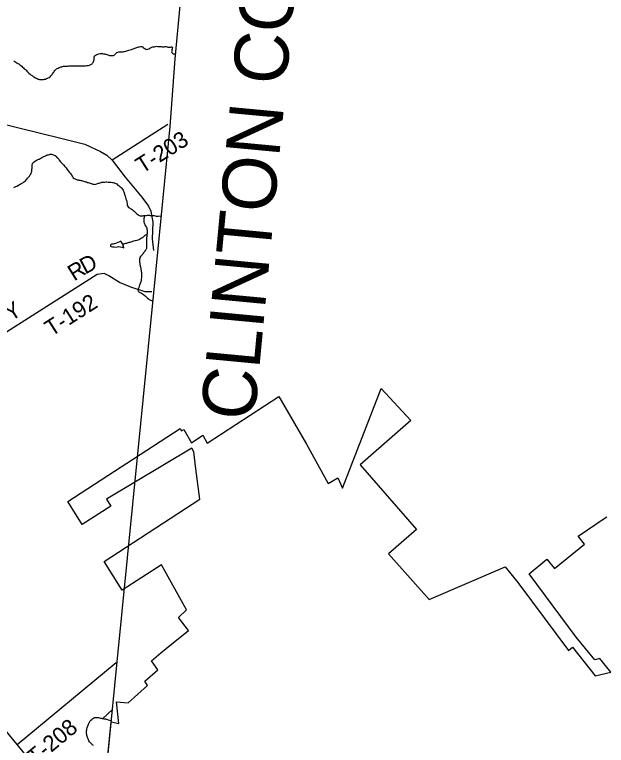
# Model space of a CAD drawing. Extents: x 0 to 1064, y 0 to 440.
# Drawn here: x 409.33 to 442.55, y 79.88 to 120.88 of the extents above; entities that cross this region are included whole.
import ezdxf

# ---------------------------------------------------------------- set-up
doc = ezdxf.new("R2010")
doc.units = 0
for name, color, linetype in [('GM_X_Adjacent_County_Text', 7, 'Continuous'), ('GM_X_Corporation', 7, 'Continuous'), ('GM_X_County', 7, 'Continuous'), ('GM_X_County_Road', 7, 'Continuous'), ('GM_X_Minor_Lake', 7, 'Continuous'), ('GM_X_Minor_River', 7, 'Continuous'), ('GM_X_State_Route', 7, 'Continuous'), ('GM_X_Township', 7, 'Continuous'), ('GM_X_Township_Road', 7, 'Continuous'), ('GM_X_Township_Road_Text', 7, 'Continuous')]:
    doc.layers.add(name, color=color, linetype=linetype)

msp = doc.modelspace()

# ---------------------------------------------------------------- linework, layer by layer
at = {"layer": 'GM_X_Corporation'}
msp.add_lwpolyline([(414.2, 75.758), (414.74, 81.205), (415.176, 81.099), (415.047, 82.329), (415.704, 82.26), (416.785, 83.233), (416.631, 83.49), (417.362, 84.126), (417.01, 84.63), (417.546, 85.08), (418.139, 85.561), (419.093, 86.333), (418.533, 87.049), (418.976, 87.477), (417.567, 90.018), (415.361, 88.586), (414.351, 90.202), (419.718, 93.688), (419.508, 95.399), (419.392, 96.344), (419.268, 96.559), (414.494, 93.69), (414.725, 93.306), (413.124, 92.266), (412.318, 93.556), (418.623, 97.651), (418.699, 97.52), (418.826, 97.602), (419.258, 96.854), (419.886, 97.278), (420.146, 96.844), (424.164, 99.453), (425.711, 96.774), (426.931, 94.574), (427.468, 94.897), (427.741, 94.303), (429.898, 99.902), (431.574, 98.105), (428.723, 95.625), (431.888, 91.984), (430.317, 90.618), (432.608, 88.073), (436.857, 89.896), (437.572, 89.028), (437.636, 88.951), (440.428, 85.198), (440.641, 85.398), (441.923, 83.78), (442.791, 83.991), (442.187, 84.746), (441.893, 84.673), (440.849, 85.961), (438.208, 89.505), (439.212, 90.333), (439.629, 89.806), (441.326, 91.174), (440.97, 91.625), (442.477, 92.641), (442.581, 92.711)], dxfattribs=at)
at = {"layer": 'GM_X_County'}
msp.add_lwpolyline([(427.748, 221.226), (426.54, 207.586), (425.815, 199.411), (424.637, 186.128), (423.196, 170.045), (423.123, 169.273), (421.773, 154.991), (420.941, 146.186), (420.744, 144.103), (420.712, 143.757), (418.974, 125.366), (418.316, 118.4), (418.046, 114.6), (417.254, 106.601), (417.123, 105.272), (415.056, 84.387), (414.188, 75.634)], dxfattribs=at)
at = {"layer": 'GM_X_County_Road'}
msp.add_lwpolyline([(402.316, 116.299), (411.926, 113.956), (413.266, 113.608), (414.142, 113.199), (414.498, 112.999), (414.798, 112.721), (415.538, 111.761), (416.476, 110.635), (416.846, 110.137), (416.969, 109.855), (417.081, 109.233), (417.054, 108.292), (417.127, 107.654)], dxfattribs=at)
at = {"layer": 'GM_X_Minor_Lake'}
for points in [[(414.868, 108.003), (414.77, 107.992), (414.715, 107.951), (414.707, 107.896), (414.75, 107.871), (414.823, 107.851), (414.92, 107.843), (415.03, 107.841), (415.165, 107.869), (415.262, 107.849), (415.36, 107.823), (415.451, 107.791), (415.4, 107.992)], [(415.4, 107.992), (415.299, 108.165), (415.047, 108.06), (414.868, 108.003)]]:
    msp.add_lwpolyline(points, dxfattribs=at)
at = {"layer": 'GM_X_Minor_River'}
for points in [[(411.631, 117.79), (411.674, 117.832), (411.717, 117.855), (411.767, 117.878), (411.828, 117.913), (411.878, 117.936), (411.927, 117.947), (411.982, 117.958), (412.025, 117.969), (412.08, 117.98), (412.141, 117.985), (412.19, 117.99), (412.263, 117.988), (412.342, 117.992), (412.391, 117.997), (412.446, 118.002), (412.5, 118), (412.549, 118.005), (412.598, 118.01), (412.659, 118.009), (412.714, 118.007), (412.756, 118.006), (412.805, 118.005), (412.86, 118.004), (412.914, 118.003), (412.969, 118.007), (413.012, 118), (413.067, 118.005), (413.128, 118.01), (413.201, 118.014), (413.262, 118.012), (413.316, 118.011), (413.383, 118.016), (413.426, 118.021), (413.469, 118.032), (413.53, 118.042), (413.573, 118.054), (413.616, 118.077), (413.678, 118.112), (413.709, 118.154), (413.735, 118.196), (413.761, 118.25), (413.774, 118.292), (413.787, 118.34), (413.794, 118.389), (413.802, 118.449), (413.803, 118.492), (413.823, 118.546), (413.86, 118.588), (413.904, 118.623), (413.953, 118.646), (413.996, 118.663), (414.057, 118.68), (414.125, 118.691), (414.167, 118.69), (414.216, 118.689), (414.259, 118.694), (414.319, 118.686), (414.374, 118.673), (414.416, 118.665), (414.458, 118.652), (414.513, 118.633), (414.567, 118.619), (414.616, 118.606), (414.658, 118.593), (414.706, 118.586), (414.755, 118.578), (414.828, 118.577), (414.871, 118.582), (414.92, 118.599), (414.97, 118.658), (415.008, 118.706), (415.064, 118.753), (415.125, 118.776), (415.186, 118.793), (415.241, 118.792), (415.308, 118.796), (415.363, 118.795), (415.412, 118.8), (415.455, 118.805), (415.504, 118.816), (415.565, 118.832), (415.62, 118.843), (415.687, 118.866), (415.749, 118.883), (415.816, 118.899), (415.884, 118.922), (415.927, 118.939), (415.982, 118.956), (416.031, 118.973), (416.074, 118.99), (416.129, 119.013), (416.185, 119.036), (416.24, 119.047), (416.295, 119.07), (416.338, 119.081), (416.417, 119.085), (416.466, 119.09), (416.52, 119.065), (416.55, 119.021), (416.604, 118.996)], [(416.604, 118.996), (416.646, 118.97), (416.688, 118.939), (416.76, 118.925), (416.815, 118.936), (416.865, 118.959), (416.914, 118.988), (416.964, 119.024), (417.031, 119.058), (417.08, 119.069), (417.123, 119.068), (417.184, 119.073), (417.239, 119.09), (417.294, 119.101), (417.349, 119.099), (417.398, 119.098), (417.452, 119.097), (417.495, 119.09), (417.556, 119.088), (417.61, 119.075), (417.677, 119.073), (417.726, 119.072), (417.775, 119.083), (417.836, 119.088), (417.884, 119.074), (417.932, 119.061), (417.975, 119.054), (418.03, 119.053), (418.085, 119.057), (418.127, 119.068), (418.182, 119.073), (418.2, 119.03), (418.18, 118.976), (418.173, 118.934), (418.16, 118.891), (418.152, 118.849), (418.145, 118.794), (418.156, 118.752), (418.192, 118.708), (418.239, 118.671), (418.351, 118.678)], [(409.281, 118.291), (409.341, 118.253), (409.401, 118.215), (409.449, 118.177), (409.509, 118.133), (409.557, 118.114), (409.617, 118.07), (409.676, 118.026), (409.742, 117.982), (409.778, 117.938), (409.819, 117.901), (409.867, 117.845), (409.938, 117.795), (409.98, 117.757), (410.009, 117.714), (410.057, 117.676), (410.134, 117.601), (410.194, 117.545), (410.265, 117.483), (410.313, 117.457), (410.367, 117.413), (410.409, 117.382), (410.493, 117.331), (410.547, 117.306), (410.589, 117.286), (410.644, 117.267), (410.686, 117.26), (410.734, 117.24), (410.777, 117.239), (410.837, 117.232), (410.88, 117.231), (410.947, 117.235), (411.002, 117.252), (411.063, 117.263), (411.119, 117.286), (411.174, 117.309), (411.218, 117.338), (411.267, 117.355), (411.322, 117.39), (411.36, 117.438), (411.404, 117.474), (411.435, 117.521), (411.455, 117.563), (411.492, 117.605), (411.524, 117.647), (411.549, 117.689), (411.581, 117.737), (411.631, 117.79)], [(409.281, 111.183), (409.33, 111.2), (409.391, 111.229), (409.453, 111.264), (409.552, 111.311), (409.595, 111.346), (409.638, 111.363), (409.706, 111.404), (409.786, 111.451), (409.83, 111.486), (409.885, 111.515), (409.935, 111.557), (409.985, 111.604), (410.023, 111.646), (410.06, 111.7), (410.11, 111.753), (410.16, 111.807), (410.192, 111.854), (410.211, 111.897), (410.25, 111.962), (410.276, 112.035), (410.289, 112.089), (410.297, 112.144), (410.304, 112.204), (410.306, 112.259), (410.308, 112.338), (410.309, 112.381), (410.31, 112.423), (410.317, 112.472), (410.336, 112.514), (410.356, 112.562), (410.406, 112.603), (410.455, 112.645), (410.499, 112.674), (410.542, 112.691), (410.597, 112.726), (410.641, 112.75), (410.702, 112.778), (410.758, 112.814), (410.807, 112.831), (410.862, 112.86), (410.93, 112.895), (410.973, 112.912), (411.029, 112.941), (411.072, 112.964), (411.127, 112.987), (411.17, 113.004), (411.232, 113.021), (411.281, 113.038), (411.324, 113.043), (411.397, 113.041), (411.457, 113.034), (411.505, 113.014), (411.548, 112.995), (411.602, 112.97), (411.655, 112.926), (411.721, 112.851), (411.762, 112.82), (411.804, 112.764), (411.833, 112.709), (411.903, 112.616), (411.969, 112.572), (412.005, 112.522), (412.076, 112.454), (412.153, 112.354), (412.194, 112.323), (412.218, 112.28), (412.282, 112.193), (412.359, 112.1), (412.418, 112.026), (412.459, 111.958), (412.495, 111.914), (412.53, 111.871), (412.553, 111.816), (412.595, 111.772), (412.618, 111.729), (412.666, 111.691), (412.72, 111.66), (412.762, 111.64), (412.834, 111.608), (412.895, 111.601), (412.937, 111.594), (412.992, 111.586), (413.04, 111.579), (413.089, 111.572), (413.149, 111.558), (413.204, 111.539), (413.258, 111.525), (413.3, 111.506), (413.361, 111.492), (413.409, 111.467), (413.457, 111.453), (413.512, 111.434), (413.572, 111.414), (413.626, 111.395), (413.681, 111.381), (413.723, 111.368)], [(413.723, 111.368), (413.778, 111.361), (413.832, 111.353), (413.893, 111.37), (413.937, 111.393), (413.979, 111.404), (414.035, 111.421), (414.078, 111.432), (414.127, 111.449), (414.188, 111.466), (414.231, 111.483), (414.28, 111.482), (414.347, 111.487), (414.402, 111.485), (414.469, 111.49), (414.511, 111.489), (414.572, 111.487), (414.639, 111.486), (414.688, 111.485), (414.748, 111.477), (414.815, 111.463), (414.87, 111.456), (414.918, 111.443), (414.96, 111.429), (415.02, 111.404), (415.069, 111.378), (415.104, 111.335), (415.146, 111.315), (415.206, 111.265), (415.259, 111.215), (415.307, 111.172), (415.349, 111.134), (415.384, 111.085), (415.419, 111.023), (415.448, 110.974), (415.465, 110.931), (415.482, 110.876), (415.499, 110.833), (415.504, 110.79), (415.522, 110.747), (415.532, 110.692), (415.555, 110.625), (415.571, 110.551), (415.589, 110.508), (415.606, 110.453), (415.623, 110.41), (415.628, 110.368), (415.65, 110.27), (415.654, 110.215), (415.671, 110.16), (415.688, 110.111), (415.718, 110.067), (415.772, 110.036), (415.82, 110.01), (415.88, 109.978), (415.934, 109.941), (415.987, 109.897), (416.035, 109.853), (416.088, 109.797), (416.136, 109.759), (416.19, 109.709), (416.237, 109.666), (416.279, 109.634), (416.321, 109.609), (416.376, 109.596), (416.43, 109.594), (416.485, 109.593), (416.54, 109.598), (416.583, 109.609), (416.626, 109.614), (416.687, 109.618), (416.741, 109.617), (416.796, 109.622), (416.851, 109.621), (416.894, 109.62), (416.942, 109.618), (416.997, 109.617), (417.052, 109.616), (417.106, 109.608), (417.161, 109.601), (417.216, 109.587), (417.27, 109.574), (417.325, 109.567), (417.386, 109.571), (417.56, 109.594)], [(416.626, 109.614), (416.598, 109.499), (416.585, 109.439), (416.578, 109.396), (416.577, 109.354), (416.575, 109.299), (416.586, 109.244), (416.603, 109.189), (416.62, 109.146), (416.643, 109.097), (416.667, 109.053), (416.696, 108.998), (416.725, 108.949), (416.754, 108.893), (416.759, 108.838), (416.769, 108.783), (416.774, 108.741), (416.773, 108.686), (416.766, 108.644), (416.765, 108.601), (416.751, 108.547), (416.75, 108.492), (416.743, 108.438), (416.741, 108.383), (416.734, 108.322), (416.733, 108.28), (416.731, 108.231), (416.73, 108.189), (416.735, 108.146), (416.734, 108.085), (416.732, 108.03), (416.731, 107.988), (416.73, 107.921), (416.734, 107.866), (416.739, 107.811), (416.732, 107.751), (416.693, 107.685), (416.662, 107.637), (416.63, 107.583), (416.592, 107.541), (416.548, 107.488), (416.523, 107.44), (416.485, 107.398), (416.435, 107.344), (416.398, 107.303), (416.366, 107.249), (416.359, 107.206), (416.345, 107.152), (416.344, 107.097), (416.343, 107.055), (416.348, 107), (416.352, 106.933), (416.363, 106.866), (416.374, 106.823), (416.385, 106.774), (416.402, 106.719), (416.412, 106.664), (416.417, 106.621), (416.422, 106.579), (416.434, 106.536), (416.438, 106.475), (416.443, 106.42), (416.448, 106.371), (416.446, 106.317), (416.445, 106.274), (416.45, 106.219), (416.449, 106.158), (416.447, 106.104), (416.44, 106.043), (416.432, 106.001), (416.425, 105.946), (416.411, 105.892), (416.398, 105.844), (416.373, 105.796), (416.353, 105.747), (416.334, 105.693), (416.314, 105.651), (416.3, 105.578), (416.281, 105.524), (416.261, 105.47), (416.254, 105.415), (416.27, 105.36), (416.324, 105.31), (416.366, 105.291), (416.414, 105.266), (416.456, 105.246), (416.51, 105.208), (416.558, 105.171), (416.6, 105.139), (416.654, 105.102), (416.701, 105.058), (416.749, 105.014), (416.796, 104.971), (416.838, 104.933), (416.88, 104.896), (417.085, 104.799)], [(416.751, 108.547), (416.64, 108.483), (416.603, 108.441), (416.553, 108.393), (416.503, 108.358), (416.454, 108.329), (416.398, 108.294), (416.343, 108.265), (416.293, 108.248), (416.244, 108.231), (416.183, 108.214), (416.115, 108.191), (416.073, 108.18), (416.011, 108.169), (415.956, 108.152), (415.907, 108.135), (415.858, 108.118), (415.803, 108.095), (415.748, 108.085), (415.705, 108.067), (415.649, 108.05), (415.601, 108.046), (415.558, 108.034), (415.502, 108.018), (415.447, 108.001), (415.4, 107.992)], [(414.286, 81.384), (414.818, 81.901)], [(413.761, 79.865), (413.72, 79.896), (413.678, 79.934), (413.636, 79.971), (413.583, 80.027), (413.542, 80.083), (413.5, 80.139), (413.478, 80.2), (413.455, 80.255), (413.42, 80.323), (413.397, 80.378), (413.38, 80.439), (413.375, 80.482), (413.37, 80.531), (413.365, 80.574), (413.361, 80.641), (413.362, 80.695), (413.376, 80.756), (413.383, 80.798), (413.397, 80.859), (413.416, 80.913), (413.436, 80.967), (413.449, 81.009), (413.481, 81.069), (413.5, 81.111), (413.533, 81.184), (413.577, 81.249), (413.615, 81.297), (413.658, 81.333), (413.714, 81.38), (413.77, 81.421), (413.825, 81.438), (413.88, 81.449), (413.935, 81.454), (413.99, 81.446), (414.044, 81.439), (414.099, 81.425), (414.153, 81.412), (414.202, 81.399), (414.244, 81.391), (414.286, 81.384), (414.341, 81.377), (414.396, 81.376), (414.438, 81.362), (414.493, 81.349), (414.547, 81.342), (414.589, 81.322), (414.65, 81.303), (414.756, 81.275)]]:
    msp.add_lwpolyline(points, dxfattribs=at)
at = {"layer": 'GM_X_State_Route'}
msp.add_lwpolyline([(410.145, 79.107), (409.476, 79.922), (408.871, 80.651)], dxfattribs=at)
at = {"layer": 'GM_X_Township'}
msp.add_lwpolyline([(403.249, 146.207), (415.831, 152.149), (421.773, 154.991), (420.941, 146.186), (420.744, 144.103), (420.712, 143.757), (418.974, 125.366), (418.316, 118.4), (418.046, 114.6), (417.254, 106.601), (417.123, 105.272), (415.056, 84.387), (414.188, 75.634)], dxfattribs=at)
at = {"layer": 'GM_X_Township_Road'}
for points in [[(417.932, 114.715), (414.798, 112.721)], [(417.039, 105.327), (416.649, 105.333), (415.844, 105.582), (415.221, 105.859), (414.618, 106.215), (414.358, 106.359), (413.968, 106.292), (404.385, 100.229), (404.096, 100.064), (403.996, 99.865), (403.889, 99.636), (403.471, 98.226), (403.212, 98.011), (400.92, 96.153)], [(409.476, 79.922), (415.032, 84.539)]]:
    msp.add_lwpolyline(points, dxfattribs=at)

# ---------------------------------------------------------------- texts
at = {"layer": 'GM_X_Adjacent_County_Text'}
msp.add_text('CLINTON COUNTY', height=3.0303, rotation=84.6179, dxfattribs=at).set_placement((422.785, 98.036))
at = {"layer": 'GM_X_Township_Road_Text'}
for s, height, rotation, p in [('T-203', 0.9091, 32.3634, (416.494, 111.937)), ('R', 0.909, 31.9892, (412.673, 105.906)), ('D', 0.909, 28.0868, (413.292, 106.293)), ('T-192', 0.9091, 32.5994, (411.393, 102.794)), ('Y', 0.909, 32.3047, (409.116, 103.646)), ('T-208', 0.9091, 39.6263, (410.496, 78.721))]:
    msp.add_text(s, height=height, rotation=rotation, dxfattribs=at).set_placement(p)

doc.saveas('drawing.dxf')
